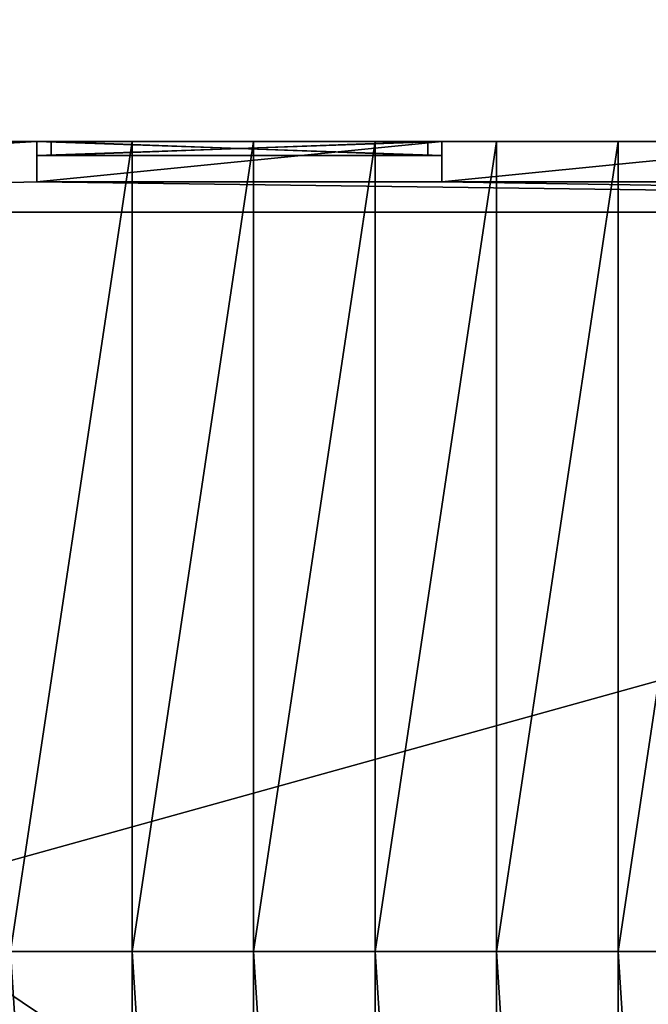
# Model space of a CAD drawing. Extents: x 22936 to 50368, y -4877 to 31080.
# Tile 334 of 601: x 47318 to 47628, y 2522 to 3008. Entities that reach past the tile are written whole.
import ezdxf

# ---------------------------------------------------------------- set-up
doc = ezdxf.new("R2010")
doc.units = 0
for name, color, linetype in [('01_GROS_OEUVRE', 251, 'CONTINUOUS'), ('03_COUVERTURE_BARDAGE', 44, 'CONTINUOUS'), ('04_MENUISERIES_EXT_', 40, 'CONTINUOUS'), ('05_VITRAGES', 40, 'CONTINUOUS'), ('08_AMENAGEMENTS_EXTERIEURS', 253, 'CONTINUOUS')]:
    doc.layers.add(name, color=color, linetype=linetype)

# ---------------------------------------------------------------- blocks, each defined once
blk = doc.blocks.new('GROUPER_17')
at = {"layer": '08_AMENAGEMENTS_EXTERIEURS', "color": 73}
blk.add_line((0, 1328), (1795, 1328), dxfattribs=at)
at = {"layer": '08_AMENAGEMENTS_EXTERIEURS'}
mesh = blk.add_polyface(dxfattribs=at)
corners = [(16.45, 1860.4), (0, 1328), (0, 1844.55), (1795, 1328), (33.02, 1876.27), (49.71, 1892.12), (66.55, 1907.89), (83.55, 1923.55), (100.74, 1939.04), (118.11, 1954.33), (135.7, 1969.37), (153.53, 1984.11), (171.6, 1998.5), (189.93, 2012.5), (208.55, 2026.07), (227.46, 2039.16), (246.69, 2051.72), (266.25, 2063.72), (286.11, 2075.18), (306.26, 2086.08), (326.69, 2096.46), (347.37, 2106.3), (368.28, 2115.64), (389.4, 2124.46), (410.72, 2132.79), (432.21, 2140.64), (453.87, 2148), (475.66, 2154.9), (497.57, 2161.34), (519.59, 2167.33), (541.68, 2172.89), (563.84, 2178.01), (586.04, 2182.71), (608.27, 2187), (630.51, 2190.89), (652.73, 2194.39), (674.92, 2197.5), (697.06, 2200.25), (719.14, 2202.62), (741.15, 2204.62), (763.1, 2206.23), (785, 2207.43), (806.84, 2208.22), (828.63, 2208.57), (850.38, 2208.48), (872.08, 2207.93), (893.75, 2206.9), (915.39, 2205.39), (936.99, 2203.38), (958.57, 2200.86), (980.13, 2197.81), (1001.67, 2194.22), (1023.19, 2190.07), (1044.71, 2185.36), (1066.22, 2180.06), (1087.73, 2174.17), (1109.23, 2167.67), (1130.75, 2160.55), (1152.27, 2152.79), (1173.81, 2144.38), (1195.36, 2135.31), (1216.93, 2125.59), (1238.5, 2115.38), (1260.06, 2104.88), (1281.58, 2094.27), (1303.04, 2083.75), (1324.43, 2073.52), (1345.72, 2063.77), (1366.89, 2054.69), (1387.93, 2046.48), (1408.82, 2039.32), (1429.54, 2033.42), (1450.06, 2028.98), (1470.36, 2026.17), (1490.44, 2025.2), (1510.26, 2026.26), (1529.82, 2029.54), (1549.07, 2035.18), (1567.96, 2043.07), (1586.43, 2053.03), (1604.39, 2064.91), (1621.79, 2078.53), (1638.55, 2093.74), (1654.6, 2110.37), (1669.89, 2128.24), (1684.32, 2147.2), (1697.85, 2167.08), (1710.39, 2187.71), (1721.89, 2208.92), (1732.26, 2230.56), (1741.45, 2252.45), (1749.38, 2274.43), (1756.03, 2296.38), (1761.5, 2318.27), (1765.9, 2340.13), (1769.36, 2361.94), (1771.99, 2383.72), (1773.91, 2405.46), (1775.24, 2427.19), (1776.09, 2448.89), (1776.59, 2470.58), (1776.85, 2492.26), (1777, 2513.93), (2395.68, 2513.93), (1845, 75), (1845, 0), (1332.44, 6187.9), (953.84, 4324.79), (744.56, 6114.92), (1503.53, 4690.87), (1872.82, 4324.79), (2843.74, 4811.2), (2680.87, 4187.05), (193.79, -1456.02), (188.09, -1836.1), (174.84, -1645.82), (233.16, -2021.44), (244.41, -1272.11), (308.78, -2196.56), (325.25, -1099.34), (412.78, -2356.46), (434, -942.64), (3662.14, -2801.42), (567.57, -806.46), (722.14, -694.7), (893.31, -610.54), (1076.21, -556.38), (1155.38, -537.12), (1232.99, -512.33), (1308.66, -482.14), (1382.02, -446.69), (1452.7, -406.15), (1520.35, -360.74), (1584.63, -310.68), (1645.22, -256.21), (1701.82, -197.6), (1754.16, -135.16), (1801.96, -69.18), (1795, 75)]
mesh.append_faces([[corners[k] for k in face] for face in [(0, 1, 2), (106, 107, 108), (113, 114, 115)]], dxfattribs={"vtx0": -1})
mesh.append_faces([[corners[k] for k in face] for face in [(1, 0, 3), (104, 103, 105), (107, 109, 110), (110, 111, 112), (114, 113, 116), (116, 117, 118), (118, 119, 120), (120, 121, 122), (122, 112, 111)]], dxfattribs={"vtx0": -1, "vtx1": -1})
mesh.append_faces([[corners[k] for k in face] for face in [(3, 103, 104), (122, 105, 103)]], dxfattribs={"vtx0": -1, "vtx1": -1, "vtx2": -1})
mesh.append_faces([[corners[k] for k in face] for face in [(3, 0, 4), (3, 4, 5), (3, 5, 6), (3, 6, 7), (3, 7, 8), (3, 8, 9), (3, 9, 10), (3, 10, 11), (3, 11, 12), (3, 12, 13), (3, 13, 14), (3, 14, 15), (3, 15, 16), (3, 16, 17), (3, 17, 18), (3, 18, 19), (3, 19, 20), (3, 20, 21), (3, 21, 22), (3, 22, 23), (3, 23, 24), (3, 24, 25), (3, 25, 26), (3, 26, 27), (3, 27, 28), (3, 28, 29), (3, 29, 30), (3, 30, 31), (3, 31, 32), (3, 32, 33), (3, 33, 34), (3, 34, 35), (3, 35, 36), (3, 36, 37), (3, 37, 38), (3, 38, 39), (3, 39, 40), (3, 40, 41), (3, 41, 42), (3, 42, 43), (3, 43, 44), (3, 44, 45), (3, 45, 46), (3, 46, 47), (3, 47, 48), (3, 48, 49), (3, 49, 50), (3, 50, 51), (3, 51, 52), (3, 52, 53), (3, 53, 54), (3, 54, 55), (3, 55, 56), (3, 56, 57), (3, 57, 58), (3, 58, 59), (3, 59, 60), (3, 60, 61), (3, 61, 62), (3, 62, 63), (3, 63, 64), (3, 64, 65), (3, 65, 66), (3, 66, 67), (3, 67, 68), (3, 68, 69), (3, 69, 70), (3, 70, 71), (3, 71, 72), (3, 72, 73), (3, 73, 74), (3, 74, 75), (3, 75, 76), (3, 76, 77), (3, 77, 78), (3, 78, 79), (3, 79, 80), (3, 80, 81), (3, 81, 82), (3, 82, 83), (3, 83, 84), (3, 84, 85), (3, 85, 86), (3, 86, 87), (3, 87, 88), (3, 88, 89), (3, 89, 90), (3, 90, 91), (3, 91, 92), (3, 92, 93), (3, 93, 94), (3, 94, 95), (3, 95, 96), (3, 96, 97), (3, 97, 98), (3, 98, 99), (3, 99, 100), (3, 100, 101), (3, 101, 102), (3, 102, 103), (107, 106, 109), (110, 109, 111), (116, 113, 117), (118, 117, 119), (120, 119, 121), (122, 121, 123), (122, 123, 124), (122, 124, 125), (122, 125, 126), (122, 126, 127), (122, 127, 128), (122, 128, 129), (122, 129, 130), (122, 130, 131), (122, 131, 132), (122, 132, 133), (122, 133, 134), (122, 134, 135), (122, 135, 136), (122, 136, 137), (122, 137, 105), (122, 103, 112)]], dxfattribs={"vtx0": -1, "vtx2": -1})
mesh.append_faces([[corners[k] for k in face] for face in [(104, 138, 3)]], dxfattribs={"vtx2": -1})
blk = doc.blocks.new('GROUPER_113')
at = {"layer": '04_MENUISERIES_EXT_'}
for p, q in [((590, 7), (590, 7, 240)), ((590, 7), (590, 0)), ((590, 7, 240), (590, 0, 240)), ((790, 7), (590, 7)), ((590, 7, 240), (790, 7, 240)), ((597, 7, 233), (783, 7, 233)), ((783, 7, 7), (597, 7, 7)), ((597, 7, 7), (597, 0, 7)), ((597, 7, 233), (597, 0, 233)), ((597, 7, 7), (597, 7, 233)), ((783, 7, 233), (783, 0, 233)), ((783, 7, 7), (783, 0, 7)), ((783, 7, 233), (783, 7, 7)), ((790, 7, 240), (790, 0, 240)), ((790, 7, 240), (790, 7)), ((790, 7), (790, 0)), ((590, 0, 240), (790, 0, 240)), ((590, 0), (590, 0, 240)), ((790, 0), (590, 0)), ((597, 0, 233), (783, 0, 233)), ((783, 0, 7), (597, 0, 7)), ((597, 0, 7), (597, 0, 233)), ((783, 0, 233), (783, 0, 7)), ((790, 0, 240), (790, 0))]:
    blk.add_line(p, q, dxfattribs=at)
mesh = blk.add_polyface(dxfattribs=at)
corners = [(590, 7, 240), (590, 0), (590, 0, 240), (590, 7)]
mesh.append_faces([[corners[k] for k in face] for face in [(0, 1, 2), (1, 0, 3)]], dxfattribs={"vtx0": -1})
mesh = blk.add_polyface(dxfattribs=at)
corners = [(790, 0, 240), (590, 7, 240), (590, 0, 240), (790, 7, 240)]
mesh.append_faces([[corners[k] for k in face] for face in [(0, 1, 2), (1, 0, 3)]], dxfattribs={"vtx0": -1})
mesh = blk.add_polyface(dxfattribs=at)
corners = [(790, 7), (590, 0), (590, 7), (790, 0)]
mesh.append_faces([[corners[k] for k in face] for face in [(0, 1, 2), (1, 0, 3)]], dxfattribs={"vtx0": -1})
mesh = blk.add_polyface(dxfattribs=at)
corners = [(590, 7), (597, 7, 7), (790, 7), (590, 7, 240), (597, 7, 233), (783, 7, 233), (783, 7, 7), (790, 7, 240)]
mesh.append_faces([[corners[k] for k in face] for face in [(0, 1, 2), (1, 3, 4), (4, 3, 5), (2, 6, 7), (6, 2, 1), (7, 5, 3)]], dxfattribs={"vtx0": -1, "vtx1": -1})
mesh.append_faces([[corners[k] for k in face] for face in [(1, 0, 3), (7, 6, 5)]], dxfattribs={"vtx0": -1, "vtx2": -1})
mesh = blk.add_polyface(dxfattribs=at)
corners = [(783, 0, 7), (597, 7, 7), (597, 0, 7), (783, 7, 7)]
mesh.append_faces([[corners[k] for k in face] for face in [(0, 1, 2), (1, 0, 3)]], dxfattribs={"vtx0": -1})
mesh = blk.add_polyface(dxfattribs=at)
corners = [(783, 7, 233), (597, 0, 233), (597, 7, 233), (783, 0, 233)]
mesh.append_faces([[corners[k] for k in face] for face in [(0, 1, 2), (1, 0, 3)]], dxfattribs={"vtx0": -1})
mesh = blk.add_polyface(dxfattribs=at)
corners = [(597, 7, 7), (597, 0, 233), (597, 0, 7), (597, 7, 233)]
mesh.append_faces([[corners[k] for k in face] for face in [(0, 1, 2), (1, 0, 3)]], dxfattribs={"vtx0": -1})
mesh = blk.add_polyface(dxfattribs=at)
corners = [(783, 7, 233), (783, 0, 7), (783, 0, 233), (783, 7, 7)]
mesh.append_faces([[corners[k] for k in face] for face in [(0, 1, 2), (1, 0, 3)]], dxfattribs={"vtx0": -1})
mesh = blk.add_polyface(dxfattribs=at)
corners = [(790, 7), (790, 0, 240), (790, 0), (790, 7, 240)]
mesh.append_faces([[corners[k] for k in face] for face in [(0, 1, 2), (1, 0, 3)]], dxfattribs={"vtx0": -1})
mesh = blk.add_polyface(dxfattribs=at)
corners = [(790, 0), (783, 0, 7), (590, 0), (790, 0, 240), (783, 0, 233), (597, 0, 233), (597, 0, 7), (590, 0, 240)]
mesh.append_faces([[corners[k] for k in face] for face in [(0, 1, 2), (1, 3, 4), (4, 3, 5), (2, 6, 7), (6, 2, 1), (7, 5, 3)]], dxfattribs={"vtx0": -1, "vtx1": -1})
mesh.append_faces([[corners[k] for k in face] for face in [(1, 0, 3), (7, 6, 5)]], dxfattribs={"vtx0": -1, "vtx2": -1})
blk = doc.blocks.new('GROUPER_114')
at = {"layer": '05_VITRAGES'}
for p, q in [((776, 7), (590, 7)), ((590, 7), (590, 7, 226)), ((590, 7), (590, 0)), ((590, 7, 226), (590, 0, 226)), ((590, 7, 226), (776, 7, 226)), ((776, 7, 226), (776, 7)), ((776, 7), (776, 0)), ((776, 7, 226), (776, 0, 226)), ((590, 0), (590, 0, 226)), ((590, 0, 226), (776, 0, 226)), ((776, 0), (590, 0)), ((776, 0, 226), (776, 0))]:
    blk.add_line(p, q, dxfattribs=at)
mesh = blk.add_polyface(dxfattribs=at)
corners = [(590, 7, 226), (590, 0), (590, 0, 226), (590, 7)]
mesh.append_faces([[corners[k] for k in face] for face in [(0, 1, 2), (1, 0, 3)]], dxfattribs={"vtx0": -1})
mesh = blk.add_polyface(dxfattribs=at)
corners = [(776, 0, 226), (590, 7, 226), (590, 0, 226), (776, 7, 226)]
mesh.append_faces([[corners[k] for k in face] for face in [(0, 1, 2), (1, 0, 3)]], dxfattribs={"vtx0": -1})
mesh = blk.add_polyface(dxfattribs=at)
corners = [(776, 7), (590, 0), (590, 7), (776, 0)]
mesh.append_faces([[corners[k] for k in face] for face in [(0, 1, 2), (1, 0, 3)]], dxfattribs={"vtx0": -1})
mesh = blk.add_polyface(dxfattribs=at)
corners = [(590, 7, 226), (776, 7), (590, 7), (776, 7, 226)]
mesh.append_faces([[corners[k] for k in face] for face in [(0, 1, 2), (1, 0, 3)]], dxfattribs={"vtx0": -1})
mesh = blk.add_polyface(dxfattribs=at)
corners = [(776, 7), (776, 0, 226), (776, 0), (776, 7, 226)]
mesh.append_faces([[corners[k] for k in face] for face in [(0, 1, 2), (1, 0, 3)]], dxfattribs={"vtx0": -1})
mesh = blk.add_polyface(dxfattribs=at)
corners = [(776, 0), (590, 0, 226), (590, 0), (776, 0, 226)]
mesh.append_faces([[corners[k] for k in face] for face in [(0, 1, 2), (1, 0, 3)]], dxfattribs={"vtx0": -1})
blk = doc.blocks.new('GROUPER_5')
at = {"layer": '01_GROS_OEUVRE', "color": 7}
for p, q in [((2568, 1328), (3193, 1328)), ((3393, 1328), (3593, 1328)), ((2603, 1293), (4333, 1293)), ((2603, 1293, 275), (4333, 1293, 275))]:
    blk.add_line(p, q, dxfattribs=at)
at = {"layer": '01_GROS_OEUVRE'}
for p, q in [((3180, 1328, 350), (3240, 1328, 350)), ((3193, 1328), (3193, 1308)), ((3193, 1328, 240), (3193, 1308, 240)), ((3393, 1328, 240), (3193, 1328, 240)), ((3193, 1328), (3193, 1328, 240)), ((3240, 1328, 350), (3240, 1328, 300)), ((3240, 928, 621), (3240, 1328, 350)), ((3240, 1328, 300), (3240, 1328, 290)), ((3240, 1328, 350), (3300, 1328, 350)), ((3300, 1328, 300), (3300, 1328, 290)), ((3300, 928, 621), (3300, 1328, 350)), ((3300, 1328, 350), (3300, 1328, 300)), ((3300, 1328, 350), (3360, 1328, 350)), ((3360, 928, 621), (3360, 1328, 350)), ((3360, 1328, 300), (3360, 1328, 290)), ((3360, 1328, 350), (3360, 1328, 300)), ((3360, 1328, 350), (3420, 1328, 350)), ((3393, 1328), (3393, 1308)), ((3393, 1328, 240), (3393, 1308, 240)), ((3393, 1328), (3393, 1328, 240)), ((3420, 1328, 300), (3420, 1328, 290)), ((3420, 928, 621), (3420, 1328, 350)), ((3420, 1328, 350), (3420, 1328, 300)), ((3420, 1328, 350), (3480, 1328, 350)), ((3480, 1328, 300), (3480, 1328, 290)), ((3480, 928, 621), (3480, 1328, 350)), ((3480, 1328, 350), (3480, 1328, 300)), ((3480, 1328, 350), (3540, 1328, 350)), ((3193, 1308), (3393, 1308)), ((3193, 1308), (3193, 1308, 240)), ((3393, 1308, 240), (3193, 1308, 240)), ((3393, 1308), (3393, 1308, 240)), ((3180, 928, 621), (3240, 928, 621)), ((3240, 0, 381.38), (3240, 928, 621)), ((3240, 928, 621), (3300, 928, 621)), ((3300, 0, 381.38), (3300, 928, 621)), ((3300, 928, 621), (3360, 928, 621)), ((3360, 0, 381.38), (3360, 928, 621)), ((3360, 928, 621), (3420, 928, 621)), ((3420, 0, 381.38), (3420, 928, 621)), ((3420, 928, 621), (3480, 928, 621)), ((3480, 0, 381.38), (3480, 928, 621)), ((3480, 928, 621), (3540, 928, 621))]:
    blk.add_line(p, q, dxfattribs=at)
at = {"layer": '03_COUVERTURE_BARDAGE'}
for p, q in [((3180, 1328, 290), (3240, 1328, 290)), ((3240, 1328, 290), (3300, 1328, 290)), ((3300, 1328, 290), (3360, 1328, 290)), ((3360, 1328, 290), (3420, 1328, 290)), ((3420, 1328, 290), (3480, 1328, 290)), ((3480, 1328, 290), (3540, 1328, 290))]:
    blk.add_line(p, q, dxfattribs=at)
at = {"layer": '01_GROS_OEUVRE', "color": 7}
mesh = blk.add_polyface(dxfattribs=at)
corners = [(2588, 1174), (2568, 838.54), (2568, 1174), (2603, 866.73), (2704.46, 808.8), (2711.91, 843), (3593, 1328), (3393, 1308), (3393, 1328), (3993, 1328), (3793, 1308), (3793, 1328), (4333, 1293), (4333, 100), (4333, 135), (2603, 100), (4333, 0), (2568, 0), (4368, 0), (4348, 316.26), (4368, 316.26), (4368, 1328), (4193, 1308), (4193, 1328), (4348, 716.26), (4368, 716.26), (2568, 1328), (2588, 1283), (2568, 1283), (2603, 1293), (3193, 1328), (3193, 1308), (3593, 1308), (3993, 1308), (2568, 670.69), (2603, 627.24), (2669.54, 648.56), (2662.08, 614.37), (2603, 135)]
mesh.append_faces([[corners[k] for k in face] for face in [(0, 1, 2), (4, 3, 5), (6, 7, 8), (9, 10, 11), (12, 13, 14), (18, 19, 20), (21, 22, 23), (24, 21, 25), (26, 27, 28), (35, 36, 37)]], dxfattribs={"vtx0": -1, "color": 7})
mesh.append_faces([[corners[k] for k in face] for face in [(1, 3, 4), (16, 13, 18), (27, 29, 0), (29, 31, 12), (32, 7, 6), (33, 10, 9), (34, 35, 17)]], dxfattribs={"vtx0": -1, "vtx1": -1, "color": 7})
mesh.append_faces([[corners[k] for k in face] for face in [(1, 0, 3), (18, 13, 19), (19, 13, 12), (22, 21, 12), (12, 21, 24), (27, 26, 29), (12, 7, 32), (12, 10, 33), (17, 35, 15)]], dxfattribs={"vtx0": -1, "vtx1": -1, "vtx2": -1, "color": 7})
mesh.append_faces([[corners[k] for k in face] for face in [(15, 16, 17), (16, 15, 13), (12, 24, 19), (29, 26, 30), (0, 29, 3), (29, 30, 31), (12, 31, 7), (12, 32, 10), (12, 33, 22), (35, 34, 36)]], dxfattribs={"vtx0": -1, "vtx2": -1, "color": 7})
mesh.append_faces([[corners[k] for k in face] for face in [(38, 15, 35)]], dxfattribs={"vtx1": -1, "color": 7})
at = {"layer": '01_GROS_OEUVRE', "color": 250}
mesh = blk.add_polyface(dxfattribs=at)
corners = [(2568, 1328), (2603, 1328, 100), (3193, 1328), (2568, 1328, 290), (3053, 1328, 100), (2603, 1328, 240), (4193, 1328, 240), (2580, 1328, 290), (2760, 1328, 290), (4020, 1328, 290), (4200, 1328, 290), (4320, 1328, 290), (4260, 1328, 290), (4140, 1328, 290), (4080, 1328, 290), (3600, 1328, 290), (3960, 1328, 290), (3780, 1328, 290), (3900, 1328, 290), (3840, 1328, 290), (3720, 1328, 290), (3660, 1328, 290), (3180, 1328, 290), (3540, 1328, 290), (3360, 1328, 290), (3480, 1328, 290), (3420, 1328, 290), (3300, 1328, 290), (3240, 1328, 290), (3120, 1328, 290), (2940, 1328, 290), (3060, 1328, 290), (3000, 1328, 290), (2880, 1328, 290), (2820, 1328, 290), (2700, 1328, 290), (2640, 1328, 290), (4368, 1328), (4193, 1328), (4368, 1328, 290), (3193, 1328, 240), (3053, 1328, 240), (3393, 1328, 240), (3593, 1328, 240), (3793, 1328, 240), (3993, 1328, 240), (3993, 1328), (3793, 1328), (3393, 1328), (3593, 1328)]
mesh.append_faces([[corners[k] for k in face] for face in [(11, 10, 12), (13, 9, 14), (18, 17, 19), (20, 15, 21), (25, 24, 26), (27, 22, 28), (31, 30, 32), (33, 8, 34), (35, 7, 36), (6, 37, 38), (44, 46, 47), (48, 43, 49)]], dxfattribs={"vtx0": -1, "color": 250})
mesh.append_faces([[corners[k] for k in face] for face in [(0, 1, 2), (1, 3, 5), (10, 9, 13), (9, 15, 16), (16, 17, 18), (17, 15, 20), (15, 22, 23), (23, 24, 25), (24, 22, 27), (22, 8, 29), (29, 30, 31), (30, 8, 33), (8, 7, 35), (37, 6, 39), (39, 6, 11), (40, 5, 42), (43, 5, 44), (45, 5, 6), (46, 44, 45)]], dxfattribs={"vtx0": -1, "vtx1": -1, "color": 250})
mesh.append_faces([[corners[k] for k in face] for face in [(5, 3, 6), (6, 7, 8), (6, 8, 9), (6, 9, 10), (6, 10, 11), (9, 8, 15), (16, 15, 17), (15, 8, 22), (23, 22, 24), (29, 8, 30), (42, 5, 43), (44, 5, 45)]], dxfattribs={"vtx0": -1, "vtx1": -1, "vtx2": -1, "color": 250})
mesh.append_faces([[corners[k] for k in face] for face in [(1, 0, 3), (2, 1, 4), (6, 3, 7), (4, 40, 2), (40, 4, 41), (40, 41, 5), (43, 48, 42)]], dxfattribs={"vtx0": -1, "vtx2": -1, "color": 250})
at = {"layer": '01_GROS_OEUVRE'}
mesh = blk.add_polyface(dxfattribs=at)
corners = [(3240, 1328, 350), (3180, 928, 621), (3180, 1328, 350), (3240, 928, 621)]
mesh.append_faces([[corners[k] for k in face] for face in [(0, 1, 2), (1, 0, 3)]], dxfattribs={"vtx0": -1})
at = {"layer": '01_GROS_OEUVRE', "color": 7}
mesh = blk.add_polyface(dxfattribs=at)
corners = [(3180, 1328, 290), (3240, 1328, 300), (3240, 1328, 290), (3180, 1328, 300), (3180, 1328, 350), (3240, 1328, 350)]
mesh.append_faces([[corners[k] for k in face] for face in [(0, 1, 2), (1, 4, 5)]], dxfattribs={"vtx0": -1, "color": 7})
mesh.append_faces([[corners[k] for k in face] for face in [(1, 0, 3), (1, 3, 4)]], dxfattribs={"vtx0": -1, "vtx2": -1, "color": 7})
at = {"layer": '01_GROS_OEUVRE', "color": 251}
mesh = blk.add_polyface(dxfattribs=at)
corners = [(3193, 1328), (3193, 1308, 240), (3193, 1308), (3193, 1328, 240)]
mesh.append_faces([[corners[k] for k in face] for face in [(0, 1, 2), (1, 0, 3)]], dxfattribs={"vtx0": -1, "color": 251})
mesh = blk.add_polyface(dxfattribs=at)
corners = [(3393, 1328, 240), (3193, 1308, 240), (3193, 1328, 240), (3393, 1308, 240)]
mesh.append_faces([[corners[k] for k in face] for face in [(0, 1, 2), (1, 0, 3)]], dxfattribs={"vtx0": -1, "color": 251})
at = {"layer": '01_GROS_OEUVRE'}
mesh = blk.add_polyface(dxfattribs=at)
corners = [(3300, 1328, 350), (3240, 928, 621), (3240, 1328, 350), (3300, 928, 621)]
mesh.append_faces([[corners[k] for k in face] for face in [(0, 1, 2), (1, 0, 3)]], dxfattribs={"vtx0": -1})
at = {"layer": '01_GROS_OEUVRE', "color": 7}
mesh = blk.add_polyface(dxfattribs=at)
corners = [(3240, 1328, 290), (3300, 1328, 300), (3300, 1328, 290), (3240, 1328, 300), (3240, 1328, 350), (3300, 1328, 350)]
mesh.append_faces([[corners[k] for k in face] for face in [(0, 1, 2), (1, 4, 5)]], dxfattribs={"vtx0": -1, "color": 7})
mesh.append_faces([[corners[k] for k in face] for face in [(1, 0, 3), (1, 3, 4)]], dxfattribs={"vtx0": -1, "vtx2": -1, "color": 7})
at = {"layer": '01_GROS_OEUVRE'}
mesh = blk.add_polyface(dxfattribs=at)
corners = [(3360, 1328, 350), (3300, 928, 621), (3300, 1328, 350), (3360, 928, 621)]
mesh.append_faces([[corners[k] for k in face] for face in [(0, 1, 2), (1, 0, 3)]], dxfattribs={"vtx0": -1})
at = {"layer": '01_GROS_OEUVRE', "color": 7}
mesh = blk.add_polyface(dxfattribs=at)
corners = [(3300, 1328, 290), (3360, 1328, 300), (3360, 1328, 290), (3300, 1328, 300), (3360, 1328, 350), (3300, 1328, 350)]
mesh.append_faces([[corners[k] for k in face] for face in [(0, 1, 2), (4, 3, 5)]], dxfattribs={"vtx0": -1, "color": 7})
mesh.append_faces([[corners[k] for k in face] for face in [(1, 3, 4)]], dxfattribs={"vtx0": -1, "vtx1": -1, "color": 7})
mesh.append_faces([[corners[k] for k in face] for face in [(1, 0, 3)]], dxfattribs={"vtx0": -1, "vtx2": -1, "color": 7})
at = {"layer": '01_GROS_OEUVRE'}
mesh = blk.add_polyface(dxfattribs=at)
corners = [(3420, 1328, 350), (3360, 928, 621), (3360, 1328, 350), (3420, 928, 621)]
mesh.append_faces([[corners[k] for k in face] for face in [(0, 1, 2), (1, 0, 3)]], dxfattribs={"vtx0": -1})
at = {"layer": '01_GROS_OEUVRE', "color": 7}
mesh = blk.add_polyface(dxfattribs=at)
corners = [(3360, 1328, 290), (3420, 1328, 300), (3420, 1328, 290), (3360, 1328, 300), (3360, 1328, 350), (3420, 1328, 350)]
mesh.append_faces([[corners[k] for k in face] for face in [(0, 1, 2), (1, 4, 5)]], dxfattribs={"vtx0": -1, "color": 7})
mesh.append_faces([[corners[k] for k in face] for face in [(1, 0, 3), (1, 3, 4)]], dxfattribs={"vtx0": -1, "vtx2": -1, "color": 7})
at = {"layer": '01_GROS_OEUVRE', "color": 251}
mesh = blk.add_polyface(dxfattribs=at)
corners = [(3393, 1328, 240), (3393, 1308), (3393, 1308, 240), (3393, 1328)]
mesh.append_faces([[corners[k] for k in face] for face in [(0, 1, 2), (1, 0, 3)]], dxfattribs={"vtx0": -1, "color": 251})
at = {"layer": '01_GROS_OEUVRE'}
mesh = blk.add_polyface(dxfattribs=at)
corners = [(3480, 1328, 350), (3420, 928, 621), (3420, 1328, 350), (3480, 928, 621)]
mesh.append_faces([[corners[k] for k in face] for face in [(0, 1, 2), (1, 0, 3)]], dxfattribs={"vtx0": -1})
at = {"layer": '01_GROS_OEUVRE', "color": 7}
mesh = blk.add_polyface(dxfattribs=at)
corners = [(3420, 1328, 290), (3480, 1328, 300), (3480, 1328, 290), (3420, 1328, 300), (3420, 1328, 350), (3480, 1328, 350)]
mesh.append_faces([[corners[k] for k in face] for face in [(0, 1, 2), (1, 4, 5)]], dxfattribs={"vtx0": -1, "color": 7})
mesh.append_faces([[corners[k] for k in face] for face in [(1, 0, 3), (1, 3, 4)]], dxfattribs={"vtx0": -1, "vtx2": -1, "color": 7})
at = {"layer": '01_GROS_OEUVRE'}
mesh = blk.add_polyface(dxfattribs=at)
corners = [(3540, 1328, 350), (3480, 928, 621), (3480, 1328, 350), (3540, 928, 621)]
mesh.append_faces([[corners[k] for k in face] for face in [(0, 1, 2), (1, 0, 3)]], dxfattribs={"vtx0": -1})
at = {"layer": '01_GROS_OEUVRE', "color": 7}
mesh = blk.add_polyface(dxfattribs=at)
corners = [(3480, 1328, 290), (3540, 1328, 300), (3540, 1328, 290), (3480, 1328, 300), (3480, 1328, 350), (3540, 1328, 350)]
mesh.append_faces([[corners[k] for k in face] for face in [(0, 1, 2), (1, 4, 5)]], dxfattribs={"vtx0": -1, "color": 7})
mesh.append_faces([[corners[k] for k in face] for face in [(1, 0, 3), (1, 3, 4)]], dxfattribs={"vtx0": -1, "vtx2": -1, "color": 7})
at = {"layer": '01_GROS_OEUVRE', "color": 251}
mesh = blk.add_polyface(dxfattribs=at)
corners = [(3193, 1308, 240), (3393, 1308), (3193, 1308), (3393, 1308, 240)]
mesh.append_faces([[corners[k] for k in face] for face in [(0, 1, 2), (1, 0, 3)]], dxfattribs={"vtx0": -1, "color": 251})
at = {"layer": '01_GROS_OEUVRE', "color": 7}
mesh = blk.add_polyface(dxfattribs=at)
corners = [(4333, 1293, 275), (2603, 1293), (4333, 1293), (2603, 1293, 275)]
mesh.append_faces([[corners[k] for k in face] for face in [(0, 1, 2), (1, 0, 3)]], dxfattribs={"vtx0": -1, "color": 7})
mesh = blk.add_polyface(dxfattribs=at)
corners = [(2603, 1293, 275), (4333, 135, 275), (2603, 135, 275), (4333, 1293, 275)]
mesh.append_faces([[corners[k] for k in face] for face in [(0, 1, 2), (1, 0, 3)]], dxfattribs={"vtx0": -1, "color": 7})
at = {"layer": '01_GROS_OEUVRE'}
mesh = blk.add_polyface(dxfattribs=at)
corners = [(3180, 928, 621), (3240, 0, 381.38), (3180, 0, 381.38), (3240, 928, 621)]
mesh.append_faces([[corners[k] for k in face] for face in [(0, 1, 2), (1, 0, 3)]], dxfattribs={"vtx0": -1})
mesh = blk.add_polyface(dxfattribs=at)
corners = [(3240, 928, 621), (3300, 0, 381.38), (3240, 0, 381.38), (3300, 928, 621)]
mesh.append_faces([[corners[k] for k in face] for face in [(0, 1, 2), (1, 0, 3)]], dxfattribs={"vtx0": -1})
mesh = blk.add_polyface(dxfattribs=at)
corners = [(3300, 928, 621), (3360, 0, 381.38), (3300, 0, 381.38), (3360, 928, 621)]
mesh.append_faces([[corners[k] for k in face] for face in [(0, 1, 2), (1, 0, 3)]], dxfattribs={"vtx0": -1})
mesh = blk.add_polyface(dxfattribs=at)
corners = [(3360, 928, 621), (3420, 0, 381.38), (3360, 0, 381.38), (3420, 928, 621)]
mesh.append_faces([[corners[k] for k in face] for face in [(0, 1, 2), (1, 0, 3)]], dxfattribs={"vtx0": -1})
mesh = blk.add_polyface(dxfattribs=at)
corners = [(3420, 928, 621), (3480, 0, 381.38), (3420, 0, 381.38), (3480, 928, 621)]
mesh.append_faces([[corners[k] for k in face] for face in [(0, 1, 2), (1, 0, 3)]], dxfattribs={"vtx0": -1})
mesh = blk.add_polyface(dxfattribs=at)
corners = [(3480, 928, 621), (3540, 0, 381.38), (3480, 0, 381.38), (3540, 928, 621)]
mesh.append_faces([[corners[k] for k in face] for face in [(0, 1, 2), (1, 0, 3)]], dxfattribs={"vtx0": -1})
at = {"layer": '05_VITRAGES'}
mesh = blk.add_polyface(dxfattribs=at)
corners = [(2603, 1293), (2711.91, 843), (2603, 866.73), (4333, 1293), (4333, 135), (2662.08, 614.37), (2603, 135), (2603, 627.24), (2669.54, 648.56), (2704.46, 808.8)]
mesh.append_faces([[corners[k] for k in face] for face in [(0, 1, 2), (5, 6, 7)]], dxfattribs={"vtx0": -1})
mesh.append_faces([[corners[k] for k in face] for face in [(6, 5, 4)]], dxfattribs={"vtx0": -1, "vtx1": -1})
mesh.append_faces([[corners[k] for k in face] for face in [(1, 0, 3), (1, 3, 4), (4, 5, 8), (4, 8, 9), (4, 9, 1)]], dxfattribs={"vtx0": -1, "vtx2": -1})

msp = doc.modelspace()

# ---------------------------------------------------------------- block references
at = {"layer": '01_GROS_OEUVRE', "color": 7}
msp.add_blockref('GROUPER_5', (44133.19, 1619.93), dxfattribs=at)
at = {"layer": '04_MENUISERIES_EXT_', "color": 251}
msp.add_blockref('GROUPER_113', (46736.19, 2940.93), dxfattribs=at)
at = {"layer": '05_VITRAGES', "color": 8}
msp.add_blockref('GROUPER_114', (46743.19, 2940.93, 7), dxfattribs=at)
at = {"layer": '08_AMENAGEMENTS_EXTERIEURS', "color": 54}
msp.add_blockref('GROUPER_17', (46706.19, 1619.93), dxfattribs=at)

doc.saveas('drawing.dxf')
